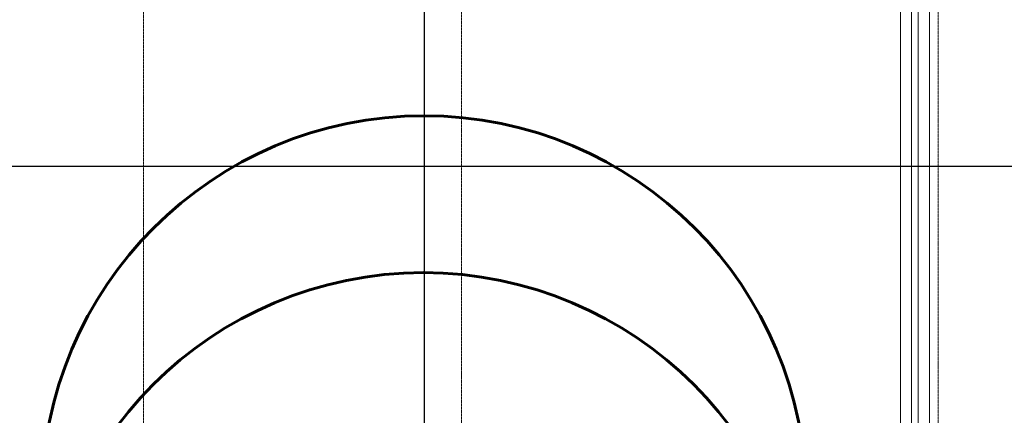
# Model space of a CAD drawing. Header units: millimetres. Extents: x -135639 to 224623, y -383017 to -59102.
# Tile 306 of 494: x 60478 to 67913, y -138642 to -135655. Entities that reach past the tile are written whole.
import ezdxf

# ---------------------------------------------------------------- set-up
doc = ezdxf.new("R2010")
doc.units = ezdxf.units.MM
doc.linetypes.add('Линия сетки', pattern=[25, 20, -2.5, 0, -2.5])
doc.layers.get('Defpoints').update_dxf_attribs({"color": 252})
for name, color, linetype, lineweight in [('#СПС_КЛ_R3', 190, 'Continuous', 30), ('A-000-M_MASS', 7, 'Continuous', 18), ('Z-030-M_GRID', 7, 'Continuous', 9), ('СС-011-ПОЖ-СИГНАЛИЗАЦИЯ', 1, 'Continuous', 30)]:
    doc.layers.add(name, color=color, linetype=linetype, lineweight=lineweight)

# ---------------------------------------------------------------- blocks, each defined once
blk = doc.blocks.new('CP_ДШ_Hanytex_TopJoint 24C - CP_ДШ_Hanytex_TopJoint 24C-3950302-B1_-7_650_')
at = {"layer": 'A-000-M_MASS', "color": 253, "true_color": 0xaaaaaa}
for p, q in [((0, -25), (0, 110)), ((7100.2, 110), (0, 110)), ((7100.2, 110), (7100.2, -25)), ((7100.2, 25), (0, 25)), ((0, 25), (0, -25)), ((7100.2, -25), (7100.2, 25)), ((0, -25), (7100.2, -25)), ((7100.2, -110), (0, -110))]:
    blk.add_line(p, q, dxfattribs=at)
blk = doc.blocks.new('135_SLK_GD_AR_rvt-1-B1_-7_650_')
at = {"layer": 'A-000-M_MASS', "color": 253, "lineweight": 18, "true_color": 0xaaaaaa, "rotation": 90.00000000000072}
blk.add_blockref('CP_ДШ_Hanytex_TopJoint 24C - CP_ДШ_Hanytex_TopJoint 24C-3950302-B1_-7_650_', (75375, 51950), dxfattribs=at)
blk = doc.blocks.new('-1 эт')
at = {"layer": 'Z-030-M_GRID', "color": 253, "linetype": 'Линия сетки', "true_color": 0xaaaaaa}
for p, q in [((69550, -19701.1), (69550, 89254.5)), ((71950, -19696.7), (71950, 89254.3)), ((75550, -19696.5), (75550, 89254.5))]:
    blk.add_line(p, q, dxfattribs=at)
at = {"lineweight": 5}
blk.add_blockref('135_SLK_GD_AR_rvt-1-B1_-7_650_', (0, 0), dxfattribs=at)

msp = doc.modelspace()

# ---------------------------------------------------------------- linework, layer by layer
at = {"layer": '#СПС_КЛ_R3', "lineweight": 30}
msp.add_lwpolyline([(9665.4, -112761), (19933.1, -112761), (19933.1, -111987.8), (28543.4, -111987.8), (28543.4, -113648.2), (36449.8, -113648.2), (36449.8, -112640.5), (37204, -112640.5), (37204, -112875.9), (36670.6, -112875.9), (36670.6, -113831.7), (35323.3, -113831.7), (35323.3, -121125.3), (37150.8, -121125.3), (37150.8, -124382.9), (44149.5, -124382.9), (44149.5, -127515.8), (40538.8, -127515.8), (40538.8, -134422.3), (63531.5, -134422.3), (63531.5, -142519.4), (68464.5, -142519.4)], dxfattribs=at)
at = {"layer": 'Defpoints', "color": 6, "lineweight": 60}
for centre in [(63531.5, -139266.8), (63526.5, -140451.4)]:
    msp.add_circle(centre, 2886.6, dxfattribs=at)
at = {"layer": 'СС-011-ПОЖ-СИГНАЛИЗАЦИЯ', "lineweight": 30}
msp.add_lwpolyline([(74125.2, -136763.6), (50268.3, -136763.6), (50268.3, -136985.9), (36947, -136985.9), (36947, -140748.9), (35821, -140748.9), (35821, -136985.9), (34541.1, -136985.9), (34541.1, -136635.5), (23027.9, -136635.5), (23027.9, -139817.5), (16351.1, -139817.5)], dxfattribs=at)

# ---------------------------------------------------------------- block references
msp.add_blockref('-1 эт', (-8136.8, -192821.5))

doc.saveas('drawing.dxf')
